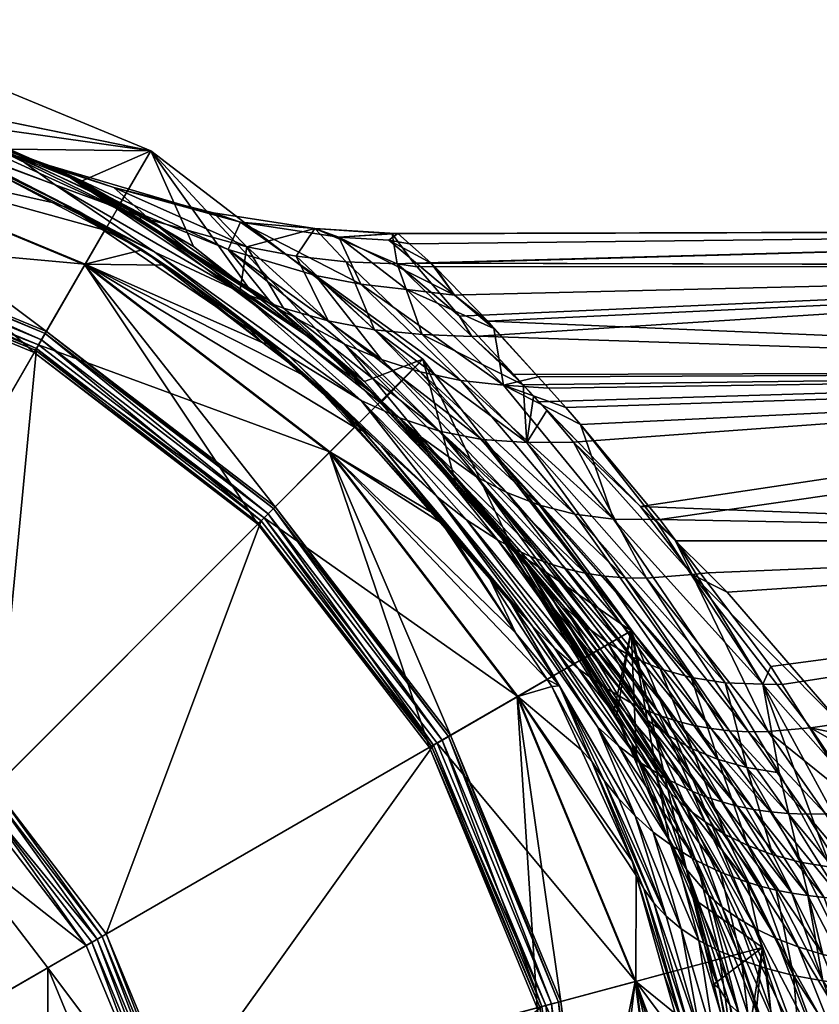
# Model space of a CAD drawing. Extents: x -0.029 to 0.097, y -0.216 to 0.03.
# Tile 325 of 360: x 0.013 to 0.031, y 0.007 to 0.029. Entities that reach past the tile are written whole.
import ezdxf

# ---------------------------------------------------------------- set-up
doc = ezdxf.new("R2010")
doc.units = 0
doc.layers.add('mesh', color=7, linetype='CONTINUOUS')

msp = doc.modelspace()

# ---------------------------------------------------------------- meshes
at = {"layer": 'mesh'}
mesh = msp.add_polyface(dxfattribs=at)
corners = [(0.008727, 0.014265, 0.265663), (0.004915, 0.015961, 0.265563), (0.008782, 0.014359, 0.265563), (0.00725, 0.024675, 0.254691), (0.013267, 0.022127, 0.255084), (0.007236, 0.024625, 0.255084), (0.013292, 0.022172, 0.254691), (0.018445, 0.018154, 0.255084), (0.007192, 0.02446, 0.25552), (0.013068, 0.021782, 0.255844), (0.007133, 0.02424, 0.255844), (0.013182, 0.02198, 0.25552), (0.018163, 0.017872, 0.255844), (0.018325, 0.018033, 0.25552), (0.012103, 0.011811, 0.265563), (0.007702, 0.026361, 0.17134), (0.014165, 0.023684, 0.17134), (0.013015, 0.021692, 0.17134), (0.007106, 0.024139, 0.17134), (0.018089, 0.017798, 0.17134), (0.014022, 0.024906, 0.114216), (0.01462, 0.02447, 0.115495), (0.01342, 0.025101, 0.114296), (0.015472, 0.024022, 0.116345), (0.013836, 0.025661, 0.080192), (0.014089, 0.025587, 0.078289), (0.014967, 0.025073, 0.077681), (0.013732, 0.025048, 0.111168), (0.015661, 0.023895, 0.113752), (0.015756, 0.023973, 0.107848), (0.010406, 0.026643, 0.105653), (0.013492, 0.025498, 0.102642), (0.011952, 0.025954, 0.108456), (0.011921, 0.025978, 0.11154), (0.011068, 0.026338, 0.111948), (0.0155, 0.024808, 0.086967), (0.011714, 0.026535, 0.085846), (0.015406, 0.024727, 0.080897), (0.015647, 0.024708, 0.102591), (0.012573, 0.026163, 0.097309), (0.01482, 0.025443, 0.097469), (0.007706, 0.026375, 0.1707), (0.014173, 0.023697, 0.1707), (0.000765, 0.000474, 0.0002), (0.015661, 0.026274, 0.0002), (0.008476, 0.02925, 0.0002), (0.021831, 0.02154, 0.0002), (0.007106, 0.024139, 0.1709), (0.013015, 0.021692, 0.1709), (0.007158, 0.024333, 0.1707), (0.013115, 0.021865, 0.1707), (0.007122, 0.024196, 0.170759), (0.013045, 0.021743, 0.170759), (0.018231, 0.01794, 0.1707), (0.018108, 0.017817, 0.1708)]
mesh.append_faces([[corners[k] for k in face] for face in [(0, 1, 2, 2), (3, 4, 5, 5), (6, 4, 3, 3), (6, 7, 4, 4), (8, 9, 10, 10), (11, 9, 8, 8), (11, 12, 9, 9), (5, 11, 8, 8), (4, 11, 5, 5), (4, 13, 11, 11), (9, 2, 10, 10), (9, 14, 2, 2), (12, 14, 9, 9), (15, 6, 3, 3), (16, 6, 15, 15), (17, 15, 18, 18), (17, 16, 15, 15), (19, 16, 17, 17), (20, 21, 22, 22), (20, 23, 21, 21), (24, 25, 26, 26), (27, 28, 20, 20), (29, 30, 31, 31), (27, 32, 29, 29), (20, 33, 27, 27), (22, 34, 20, 20), (35, 36, 37, 37), (38, 39, 40, 40), (41, 21, 42, 42), (41, 22, 21, 21), (21, 23, 42, 42), (43, 44, 45, 45), (43, 46, 44, 44), (17, 47, 48, 48), (18, 47, 17, 17), (49, 42, 50, 50), (49, 41, 42, 42), (50, 51, 49, 49), (50, 52, 51, 51), (53, 52, 50, 50), (52, 47, 51, 51), (52, 48, 47, 47), (54, 48, 52, 52)]])
mesh = msp.add_polyface(dxfattribs=at)
corners = [(0.011921, 0.025978, 0.11154), (0.010854, 0.026425, 0.111726), (0.010491, 0.026571, 0.11135), (0.011068, 0.026338, 0.111948), (0.008591, 0.027225, 0.108877), (0.009985, 0.026787, 0.108732), (0.006263, 0.027894, 0.104748), (0.009181, 0.027136, 0.10279), (0.010406, 0.026643, 0.105653), (0.009778, 0.027294, 0.085299), (0.008093, 0.027814, 0.084626), (0.00849, 0.027731, 0.083901), (0.01107, 0.026922, 0.080806), (0.012445, 0.026313, 0.079659), (0.014089, 0.025587, 0.078289), (0.013836, 0.025661, 0.080192), (0.011952, 0.025954, 0.108456), (0.013492, 0.025498, 0.102642), (0.012573, 0.026163, 0.097309), (0.015756, 0.023973, 0.107848), (0.013732, 0.025048, 0.111168), (0.014022, 0.024906, 0.114216), (0.009038, 0.027428, 0.091278), (0.013354, 0.025939, 0.092017), (0.008053, 0.027604, 0.096994), (0.007972, 0.027839, 0.084845), (0.00684, 0.028015, 0.09091), (0.011714, 0.026535, 0.085846), (0.015406, 0.024727, 0.080897), (0.0155, 0.024808, 0.086967), (0.01482, 0.025443, 0.097469), (0.015647, 0.024708, 0.102591), (0.015661, 0.026274, 0.0002), (0.008476, 0.02925, 0.0002), (0.007706, 0.026375, 0.1707), (0.01342, 0.025101, 0.114296), (0.007989, 0.027431, 0.10809), (0.006858, 0.027735, 0.1059)]
mesh.append_faces([[corners[k] for k in face] for face in [(0, 1, 2, 2), (0, 3, 1, 1), (4, 0, 2, 2), (4, 5, 0, 0), (6, 7, 8, 8), (9, 10, 11, 11), (12, 9, 11, 11), (13, 14, 15, 15), (16, 5, 8, 8), (16, 0, 5, 5), (17, 7, 18, 18), (17, 8, 7, 7), (19, 16, 8, 8), (20, 0, 16, 16), (21, 3, 0, 0), (18, 22, 23, 23), (18, 24, 22, 22), (7, 24, 18, 18), (9, 25, 10, 10), (9, 26, 25, 25), (27, 26, 9, 9), (15, 12, 13, 13), (15, 9, 12, 12), (28, 9, 15, 15), (28, 27, 9, 9), (23, 27, 29, 29), (22, 27, 23, 23), (22, 26, 27, 27), (30, 18, 23, 23), (31, 17, 18, 18), (13, 32, 14, 14), (13, 12, 32, 32), (33, 10, 25, 25), (32, 10, 33, 33), (32, 11, 10, 10), (12, 11, 32, 32), (34, 3, 35, 35), (34, 1, 3, 3), (2, 1, 34, 34), (34, 4, 2, 2), (36, 37, 8, 8), (36, 5, 4, 4), (8, 5, 36, 36), (34, 36, 4, 4)]])
mesh = msp.add_polyface(dxfattribs=at)
corners = [(0.017697, 0.024651, 0.09271), (0.017083, 0.024862, 0.097639), (0.01482, 0.025443, 0.097469), (0.0162, 0.023542, 0.11673), (0.015923, 0.023674, 0.116795), (0.015472, 0.024022, 0.116345), (0.018203, 0.021913, 0.119072), (0.01766, 0.022467, 0.116168), (0.018381, 0.021873, 0.119048), (0.013836, 0.025661, 0.080192), (0.016633, 0.024099, 0.07653), (0.017952, 0.023054, 0.075618), (0.014967, 0.025073, 0.077681), (0.019658, 0.020756, 0.118376), (0.014022, 0.024906, 0.114216), (0.015661, 0.023895, 0.113752), (0.018803, 0.021607, 0.112719), (0.013732, 0.025048, 0.111168), (0.015756, 0.023973, 0.107848), (0.015406, 0.024727, 0.080897), (0.018463, 0.02274, 0.082358), (0.0155, 0.024808, 0.086967), (0.018315, 0.022893, 0.075774), (0.019497, 0.021875, 0.076621), (0.020636, 0.020804, 0.077504), (0.017418, 0.024029, 0.0875), (0.013354, 0.025939, 0.092017), (0.01768, 0.023071, 0.107581), (0.015647, 0.024708, 0.102591), (0.017839, 0.024092, 0.10258), (0.018669, 0.022702, 0.107473), (0.019382, 0.024511, 0.097821), (0.019686, 0.022409, 0.107388), (0.0194, 0.023439, 0.087986), (0.013492, 0.025498, 0.102642), (0.020437, 0.020607, 0.112248), (0.014173, 0.023697, 0.1707), (0.019223, 0.021126, 0.12009), (0.015661, 0.026274, 0.0002), (0.014089, 0.025587, 0.078289), (0.020509, 0.021034, 0.073883), (0.021831, 0.02154, 0.0002)]
mesh.append_faces([[corners[k] for k in face] for face in [(0, 1, 2, 2), (3, 4, 5, 5), (6, 7, 8, 8), (9, 10, 11, 11), (9, 12, 10, 10), (7, 13, 8, 8), (14, 3, 5, 5), (14, 15, 3, 3), (3, 6, 4, 4), (3, 7, 6, 6), (15, 7, 3, 3), (15, 16, 7, 7), (17, 16, 15, 15), (17, 18, 16, 16), (19, 20, 21, 21), (22, 9, 11, 11), (23, 9, 22, 22), (23, 19, 9, 9), (24, 20, 19, 19), (25, 21, 20, 20), (26, 21, 25, 25), (27, 28, 29, 29), (29, 30, 27, 27), (31, 1, 0, 0), (29, 1, 31, 31), (29, 2, 1, 1), (28, 2, 29, 29), (32, 30, 29, 29), (0, 25, 33, 33), (0, 26, 25, 25), (2, 26, 0, 0), (27, 34, 28, 28), (27, 18, 34, 34), (35, 18, 27, 27), (35, 16, 18, 18), (36, 4, 6, 6), (36, 5, 4, 4), (6, 37, 36, 36), (38, 12, 39, 39), (38, 10, 12, 12), (11, 10, 38, 38), (38, 40, 11, 11), (41, 40, 38, 38)]])
mesh = msp.add_polyface(dxfattribs=at)
corners = [(0.022726, 0.023003, 0.08866), (0.022551, 0.022996, 0.088638), (0.023309, 0.022406, 0.08701), (0.022022, 0.023722, 0.09065), (0.021528, 0.024164, 0.093247), (0.02106, 0.024246, 0.093171), (0.022105, 0.023637, 0.090417), (0.021206, 0.024392, 0.096556), (0.019925, 0.024312, 0.093024), (0.021269, 0.024396, 0.094611), (0.019382, 0.024511, 0.097821), (0.021139, 0.024387, 0.098605), (0.021252, 0.023704, 0.102673), (0.02116, 0.024389, 0.097966), (0.022944, 0.022056, 0.107255), (0.022667, 0.022522, 0.106337), (0.023092, 0.022063, 0.10726), (0.021702, 0.023639, 0.102893), (0.020636, 0.020804, 0.077504), (0.015406, 0.024727, 0.080897), (0.019497, 0.021875, 0.076621), (0.021474, 0.02312, 0.088411), (0.023443, 0.022236, 0.086652), (0.020425, 0.023242, 0.088207), (0.0194, 0.023439, 0.087986), (0.022694, 0.021059, 0.083926), (0.017697, 0.024651, 0.09271), (0.017418, 0.024029, 0.0875), (0.020058, 0.021883, 0.083047), (0.020897, 0.021535, 0.083364), (0.018463, 0.02274, 0.082358), (0.020734, 0.022206, 0.107329), (0.020095, 0.023751, 0.102625), (0.021817, 0.022103, 0.107298), (0.018958, 0.023882, 0.102595), (0.019686, 0.022409, 0.107388), (0.023662, 0.020949, 0.084163), (0.017839, 0.024092, 0.10258), (0.022211, 0.019909, 0.111881), (0.018669, 0.022702, 0.107473), (0.021774, 0.021257, 0.083659), (0.018315, 0.022893, 0.075774), (0.020509, 0.021034, 0.073883), (0.021631, 0.023721, 0.10264), (0.017952, 0.023054, 0.075618)]
mesh.append_faces([[corners[k] for k in face] for face in [(0, 1, 2, 2), (3, 4, 5, 5), (1, 3, 5, 5), (1, 6, 3, 3), (0, 6, 1, 1), (7, 8, 9, 9), (7, 10, 8, 8), (10, 11, 12, 12), (10, 13, 11, 11), (7, 13, 10, 10), (14, 15, 16, 16), (12, 15, 14, 14), (12, 17, 15, 15), (18, 19, 20, 20), (1, 21, 22, 22), (1, 8, 21, 21), (5, 8, 1, 1), (5, 9, 8, 8), (4, 9, 5, 5), (23, 24, 25, 25), (26, 24, 23, 23), (27, 28, 29, 29), (27, 30, 28, 28), (31, 32, 33, 33), (31, 34, 32, 32), (35, 34, 31, 31), (21, 36, 22, 22), (21, 23, 36, 36), (8, 23, 21, 21), (8, 26, 23, 23), (10, 26, 8, 8), (33, 12, 14, 14), (32, 12, 33, 33), (32, 10, 12, 12), (34, 10, 32, 32), (34, 37, 10, 10), (35, 37, 34, 34), (38, 39, 35, 35), (24, 29, 40, 40), (24, 27, 29, 29), (20, 41, 42, 42), (12, 11, 43, 43), (43, 17, 12, 12), (41, 44, 42, 42)]])
mesh = msp.add_polyface(dxfattribs=at)
corners = [(0.023092, 0.022063, 0.10726), (0.047253, 0.021259, 0.112335), (0.023898, 0.021191, 0.109016), (0.022667, 0.022522, 0.106337), (0.048059, 0.023656, 0.106603), (0.048923, 0.024474, 0.100452), (0.021206, 0.024392, 0.096556), (0.021269, 0.024396, 0.094611), (0.02116, 0.024389, 0.097966), (0.021528, 0.024164, 0.093247), (0.022022, 0.023722, 0.09065), (0.026162, 0.017912, 0.080502), (0.023662, 0.020949, 0.084163), (0.022694, 0.021059, 0.083926), (0.023378, 0.01787, 0.073242), (0.022592, 0.018682, 0.072405), (0.023889, 0.017213, 0.071506), (0.023309, 0.022406, 0.08701), (0.022551, 0.022996, 0.088638), (0.023443, 0.022236, 0.086652), (0.022944, 0.022056, 0.107255), (0.024473, 0.02057, 0.110265), (0.024647, 0.020376, 0.110585), (0.024342, 0.020694, 0.110054), (0.025355, 0.019662, 0.111573), (0.025255, 0.019655, 0.111576), (0.026777, 0.018199, 0.11368), (0.027943, 0.016654, 0.115413), (0.020636, 0.020804, 0.077504), (0.024177, 0.016869, 0.074259), (0.024595, 0.016385, 0.074763), (0.025287, 0.018022, 0.080238), (0.021774, 0.021257, 0.083659), (0.025083, 0.020447, 0.083663), (0.024689, 0.020882, 0.084406), (0.025409, 0.020058, 0.083216), (0.027109, 0.017901, 0.080721), (0.020897, 0.021535, 0.083364), (0.023738, 0.018511, 0.079587), (0.024482, 0.018224, 0.079932), (0.024193, 0.019648, 0.111666), (0.026913, 0.016568, 0.115487), (0.023173, 0.019718, 0.111752), (0.026428, 0.016575, 0.115546), (0.020734, 0.022206, 0.107329), (0.025516, 0.016683, 0.115704), (0.022211, 0.019909, 0.111881), (0.025086, 0.016782, 0.115803), (0.024674, 0.016909, 0.115913), (0.021302, 0.020211, 0.112048), (0.023895, 0.01724, 0.116168), (0.023527, 0.01744, 0.116309), (0.026565, 0.01537, 0.0002), (0.021831, 0.02154, 0.0002), (0.021631, 0.023721, 0.10264), (0.021139, 0.024387, 0.098605), (0.021702, 0.023639, 0.102893), (0.024455, 0.02114, 0.084848), (0.027215, 0.017904, 0.080744), (0.027587, 0.017411, 0.080354), (0.024112, 0.02096, 0.10948), (0.021817, 0.022103, 0.107298)]
mesh.append_faces([[corners[k] for k in face] for face in [(0, 1, 2, 2), (3, 4, 0, 0), (5, 6, 7, 7), (5, 8, 6, 6), (5, 9, 10, 10), (11, 12, 13, 13), (14, 15, 16, 16), (17, 18, 19, 19), (20, 0, 2, 2), (21, 22, 23, 23), (24, 22, 21, 21), (25, 26, 27, 27), (28, 29, 30, 30), (13, 31, 11, 11), (13, 32, 31, 31), (12, 33, 34, 34), (12, 35, 33, 33), (11, 35, 12, 12), (11, 36, 35, 35), (37, 38, 39, 39), (40, 25, 41, 41), (22, 40, 23, 23), (22, 25, 40, 40), (24, 25, 22, 22), (24, 26, 25, 25), (42, 40, 43, 43), (42, 44, 40, 40), (45, 46, 42, 42), (47, 48, 46, 46), (49, 50, 51, 51), (32, 39, 31, 31), (52, 16, 53, 53), (5, 54, 55, 55), (4, 56, 54, 54), (12, 34, 57, 57), (36, 58, 35, 35), (59, 58, 36, 36), (17, 19, 57, 57), (21, 23, 60, 60), (23, 40, 60, 60), (40, 61, 60, 60), (19, 12, 57, 57), (60, 20, 2, 2), (61, 20, 60, 60)]])
mesh = msp.add_polyface(dxfattribs=at)
corners = [(0.045697, 0.006686, 0.123409), (0.034462, 0.00728, 0.121587), (0.046031, 0.012474, 0.121034), (0.046561, 0.017445, 0.117257), (0.028742, 0.016254, 0.115877), (0.028299, 0.016693, 0.115381), (0.031316, 0.01327, 0.118447), (0.031574, 0.012971, 0.118705), (0.031879, 0.012456, 0.119009), (0.026777, 0.018199, 0.11368), (0.047253, 0.021259, 0.112335), (0.027565, 0.017419, 0.114561), (0.023092, 0.022063, 0.10726), (0.048059, 0.023656, 0.106603), (0.021139, 0.024387, 0.098605), (0.02116, 0.024389, 0.097966), (0.048923, 0.024474, 0.100452), (0.022667, 0.022522, 0.106337), (0.021702, 0.023639, 0.102893), (0.022022, 0.023722, 0.09065), (0.022105, 0.023637, 0.090417), (0.049788, 0.023656, 0.094301), (0.021269, 0.024396, 0.094611), (0.021528, 0.024164, 0.093247), (0.023309, 0.022406, 0.08701), (0.050593, 0.021259, 0.088569), (0.022726, 0.023003, 0.08866), (0.024689, 0.020882, 0.084406), (0.025083, 0.020447, 0.083663), (0.051285, 0.017445, 0.083647), (0.029991, 0.014154, 0.077929), (0.031094, 0.012416, 0.077058), (0.02973, 0.014564, 0.078135), (0.027587, 0.017411, 0.080354), (0.033597, 0.00766, 0.075206), (0.051816, 0.012474, 0.07987), (0.033476, 0.008067, 0.07529), (0.03259, 0.009918, 0.075904), (0.032312, 0.010499, 0.076097), (0.030972, 0.011219, 0.119774), (0.031891, 0.011298, 0.119721), (0.033041, 0.00934, 0.120767), (0.03216, 0.009282, 0.12079), (0.046398, 0.012401, 0.120958), (0.045953, 0.006668, 0.123379), (0.046286, 0.012441, 0.121012), (0.045827, 0.006681, 0.12341), (0.046161, 0.012466, 0.121038), (0.033642, 0.009483, 0.120768), (0.021631, 0.023721, 0.10264), (0.027215, 0.017904, 0.080744), (0.025409, 0.020058, 0.083216), (0.024455, 0.02114, 0.084848), (0.046225, 0.00659, 0.123121), (0.046159, 0.006621, 0.12323), (0.046554, 0.012289, 0.120784)]
mesh.append_faces([[corners[k] for k in face] for face in [(0, 1, 2, 2), (3, 4, 5, 5), (3, 6, 4, 4), (3, 7, 6, 6), (2, 7, 3, 3), (2, 8, 7, 7), (3, 9, 10, 10), (5, 11, 3, 3), (12, 13, 10, 10), (14, 15, 16, 16), (17, 18, 13, 13), (19, 20, 21, 21), (16, 19, 21, 21), (22, 23, 16, 16), (21, 24, 25, 25), (20, 26, 21, 21), (27, 28, 25, 25), (29, 30, 31, 31), (29, 32, 30, 30), (29, 33, 32, 32), (34, 35, 36, 36), (35, 37, 36, 36), (35, 38, 37, 37), (31, 38, 35, 35), (39, 40, 41, 41), (42, 39, 41, 41), (43, 44, 45, 45), (45, 46, 47, 47), (44, 46, 45, 45), (47, 0, 2, 2), (46, 0, 47, 47), (2, 1, 48, 48), (48, 8, 2, 2), (13, 49, 16, 16), (50, 29, 25, 25), (25, 51, 50, 50), (24, 52, 25, 25), (50, 33, 29, 29), (40, 8, 48, 48), (41, 40, 48, 48), (53, 54, 55, 55), (55, 54, 43, 43), (54, 44, 43, 43)]])
mesh = msp.add_polyface(dxfattribs=at)
corners = [(0.018481, 0.01819, 0.254691), (0.018445, 0.018154, 0.255084), (0.013292, 0.022172, 0.254691), (0.018325, 0.018033, 0.25552), (0.018163, 0.017872, 0.255844), (0.013182, 0.02198, 0.25552), (0.013267, 0.022127, 0.255084), (0.014165, 0.023684, 0.17134), (0.019716, 0.019425, 0.17134), (0.018089, 0.017798, 0.17134), (0.020636, 0.020804, 0.077504), (0.019497, 0.021875, 0.076621), (0.023378, 0.01787, 0.073242), (0.018203, 0.021913, 0.119072), (0.018381, 0.021873, 0.119048), (0.019223, 0.021126, 0.12009), (0.020485, 0.019899, 0.121141), (0.019658, 0.020756, 0.118376), (0.020895, 0.019567, 0.11766), (0.01766, 0.022467, 0.116168), (0.018803, 0.021607, 0.112719), (0.023356, 0.016551, 0.122049), (0.021795, 0.019769, 0.078384), (0.018463, 0.02274, 0.082358), (0.020425, 0.023242, 0.088207), (0.022694, 0.021059, 0.083926), (0.023662, 0.020949, 0.084163), (0.0194, 0.023439, 0.087986), (0.021774, 0.021257, 0.083659), (0.020897, 0.021535, 0.083364), (0.020058, 0.021883, 0.083047), (0.023738, 0.018511, 0.079587), (0.023049, 0.018873, 0.079211), (0.024193, 0.019648, 0.111666), (0.020734, 0.022206, 0.107329), (0.021817, 0.022103, 0.107298), (0.023173, 0.019718, 0.111752), (0.019686, 0.022409, 0.107388), (0.022211, 0.019909, 0.111881), (0.01768, 0.023071, 0.107581), (0.021302, 0.020211, 0.112048), (0.020437, 0.020607, 0.112248), (0.018669, 0.022702, 0.107473), (0.023527, 0.01744, 0.116309), (0.024482, 0.018224, 0.079932), (0.022158, 0.018416, 0.116951), (0.013015, 0.021692, 0.17134), (0.013015, 0.021692, 0.1709), (0.020281, 0.019995, 0.121146), (0.022154, 0.017993, 0.123016), (0.020914, 0.020582, 0.073567), (0.022592, 0.018682, 0.072405), (0.020509, 0.021034, 0.073883), (0.014173, 0.023697, 0.1707), (0.019726, 0.019435, 0.1707), (0.021831, 0.02154, 0.0002), (0.013115, 0.021865, 0.1707), (0.018231, 0.01794, 0.1707), (0.018108, 0.017817, 0.1708), (0.013045, 0.021743, 0.170759), (0.018089, 0.017798, 0.1709)]
mesh.append_faces([[corners[k] for k in face] for face in [(0, 1, 2, 2), (3, 4, 5, 5), (1, 3, 6, 6), (7, 0, 2, 2), (8, 0, 7, 7), (9, 8, 7, 7), (10, 11, 12, 12), (13, 14, 15, 15), (14, 16, 15, 15), (14, 17, 16, 16), (18, 19, 20, 20), (18, 17, 19, 19), (21, 16, 17, 17), (22, 23, 10, 10), (24, 25, 26, 26), (27, 28, 25, 25), (29, 30, 31, 31), (30, 32, 31, 31), (30, 22, 32, 32), (30, 23, 22, 22), (33, 34, 35, 35), (36, 37, 34, 34), (38, 37, 36, 36), (39, 40, 41, 41), (39, 42, 40, 40), (40, 43, 41, 41), (38, 40, 42, 42), (28, 29, 44, 44), (45, 20, 41, 41), (45, 18, 20, 20), (46, 47, 9, 9), (16, 48, 15, 15), (49, 48, 16, 16), (11, 50, 51, 51), (52, 50, 11, 11), (53, 48, 54, 54), (53, 15, 48, 48), (55, 51, 50, 50), (55, 50, 52, 52), (56, 54, 57, 57), (56, 53, 54, 54), (57, 58, 59, 59), (58, 60, 47, 47)]])
mesh = msp.add_polyface(dxfattribs=at)
corners = [(0.047253, 0.021259, 0.112335), (0.025355, 0.019662, 0.111573), (0.024473, 0.02057, 0.110265), (0.026777, 0.018199, 0.11368), (0.046561, 0.017445, 0.117257), (0.027565, 0.017419, 0.114561), (0.049788, 0.023656, 0.094301), (0.022726, 0.023003, 0.08866), (0.023309, 0.022406, 0.08701), (0.050593, 0.021259, 0.088569), (0.025083, 0.020447, 0.083663), (0.025409, 0.020058, 0.083216), (0.03216, 0.009282, 0.12079), (0.031741, 0.009278, 0.120834), (0.030539, 0.011213, 0.119829), (0.030633, 0.013173, 0.118479), (0.031574, 0.012971, 0.118705), (0.031879, 0.012456, 0.119009), (0.031316, 0.01327, 0.118447), (0.027943, 0.016654, 0.115413), (0.028742, 0.016254, 0.115877), (0.029549, 0.014162, 0.077804), (0.029991, 0.014154, 0.077929), (0.02973, 0.014564, 0.078135), (0.031094, 0.012416, 0.077058), (0.031841, 0.009941, 0.075737), (0.032312, 0.010499, 0.076097), (0.03259, 0.009918, 0.075904), (0.031087, 0.010005, 0.075523), (0.029918, 0.012148, 0.076437), (0.02919, 0.012267, 0.076157), (0.029774, 0.010287, 0.074924), (0.030399, 0.010122, 0.075251), (0.03091, 0.008027, 0.074275), (0.029209, 0.010498, 0.074545), (0.028699, 0.010748, 0.074122), (0.030354, 0.008195, 0.073906), (0.030122, 0.011228, 0.119903), (0.031336, 0.00929, 0.120898), (0.028793, 0.013106, 0.118695), (0.031891, 0.011298, 0.119721), (0.029674, 0.013086, 0.118553), (0.030972, 0.011219, 0.119774), (0.029224, 0.013083, 0.118615), (0.030945, 0.009317, 0.120981), (0.029339, 0.01132, 0.120102), (0.029722, 0.011264, 0.119994), (0.030569, 0.00936, 0.121084), (0.030205, 0.009416, 0.121206), (0.028971, 0.011395, 0.120228), (0.030248, 0.00755, 0.122442), (0.029197, 0.009666, 0.121675), (0.02952, 0.00957, 0.121502), (0.024112, 0.02096, 0.10948), (0.023898, 0.021191, 0.109016), (0.024455, 0.02114, 0.084848), (0.024689, 0.020882, 0.084406)]
mesh.append_faces([[corners[k] for k in face] for face in [(0, 1, 2, 2), (0, 3, 1, 1), (4, 5, 3, 3), (6, 7, 8, 8), (9, 10, 11, 11), (12, 13, 14, 14), (15, 16, 17, 17), (15, 18, 16, 16), (19, 18, 15, 15), (19, 20, 18, 18), (21, 22, 23, 23), (21, 24, 22, 22), (25, 24, 21, 21), (25, 26, 24, 24), (27, 26, 25, 25), (21, 28, 25, 25), (21, 29, 28, 28), (30, 31, 32, 32), (31, 33, 32, 32), (31, 34, 33, 33), (34, 35, 36, 36), (37, 13, 38, 38), (37, 14, 13, 13), (39, 14, 37, 37), (40, 15, 17, 17), (41, 15, 40, 40), (41, 19, 15, 15), (42, 41, 40, 40), (43, 41, 42, 42), (44, 45, 46, 46), (44, 47, 45, 45), (38, 46, 37, 37), (38, 44, 46, 46), (47, 48, 49, 49), (14, 42, 12, 12), (14, 43, 42, 42), (39, 43, 14, 14), (50, 51, 52, 52), (29, 32, 28, 28), (29, 30, 32, 32), (0, 53, 54, 54), (0, 2, 53, 53), (9, 55, 56, 56)]])
mesh = msp.add_polyface(dxfattribs=at)
corners = [(0.018481, 0.01819, 0.254691), (0.022418, 0.012975, 0.255084), (0.018445, 0.018154, 0.255084), (0.022463, 0.013001, 0.254691), (0.024916, 0.006945, 0.255084), (0.018325, 0.018033, 0.25552), (0.022074, 0.012776, 0.255844), (0.018163, 0.017872, 0.255844), (0.022271, 0.01289, 0.25552), (0.024752, 0.006901, 0.25552), (0.014651, 0.008491, 0.265563), (0.019716, 0.019425, 0.17134), (0.023975, 0.013874, 0.17134), (0.021983, 0.012724, 0.17134), (0.018089, 0.017798, 0.17134), (0.023948, 0.015323, 0.124806), (0.022276, 0.017811, 0.123138), (0.022441, 0.017639, 0.122989), (0.019497, 0.021875, 0.076621), (0.022592, 0.018682, 0.072405), (0.023378, 0.01787, 0.073242), (0.023828, 0.016011, 0.121579), (0.023356, 0.016551, 0.122049), (0.020895, 0.019567, 0.11766), (0.019658, 0.020756, 0.118376), (0.020485, 0.019899, 0.121141), (0.022154, 0.017993, 0.123016), (0.020636, 0.020804, 0.077504), (0.024595, 0.016385, 0.074763), (0.021795, 0.019769, 0.078384), (0.024177, 0.016869, 0.074259), (0.020437, 0.020607, 0.112248), (0.022824, 0.017897, 0.116617), (0.022158, 0.018416, 0.116951), (0.023527, 0.01744, 0.116309), (0.024277, 0.017063, 0.116035), (0.023895, 0.01724, 0.116168), (0.021302, 0.020211, 0.112048), (0.024674, 0.016909, 0.115913), (0.022211, 0.019909, 0.111881), (0.024316, 0.015484, 0.121116), (0.024658, 0.014268, 0.125513), (0.023988, 0.013882, 0.1707), (0.019726, 0.019435, 0.1707), (0.021831, 0.02154, 0.0002), (0.023889, 0.017213, 0.071506), (0.018089, 0.017798, 0.1709), (0.021983, 0.012724, 0.1709), (0.013015, 0.021692, 0.1709), (0.020281, 0.019995, 0.121146), (0.018231, 0.01794, 0.1707), (0.022156, 0.012824, 0.1707), (0.022034, 0.012753, 0.170759), (0.018108, 0.017817, 0.1708)]
mesh.append_faces([[corners[k] for k in face] for face in [(0, 1, 2, 2), (3, 1, 0, 0), (3, 4, 1, 1), (5, 6, 7, 7), (8, 6, 5, 5), (2, 8, 5, 5), (1, 8, 2, 2), (1, 9, 8, 8), (6, 10, 7, 7), (11, 3, 0, 0), (12, 3, 11, 11), (13, 11, 14, 14), (13, 12, 11, 11), (15, 16, 17, 17), (18, 19, 20, 20), (21, 22, 23, 23), (22, 24, 23, 23), (17, 25, 22, 22), (17, 26, 25, 25), (16, 26, 17, 17), (27, 28, 29, 29), (20, 30, 27, 27), (31, 32, 33, 33), (31, 34, 32, 32), (35, 36, 37, 37), (38, 37, 39, 39), (38, 35, 37, 37), (40, 23, 33, 33), (40, 21, 23, 23), (41, 42, 43, 43), (43, 16, 15, 15), (26, 16, 43, 43), (44, 45, 19, 19), (13, 46, 47, 47), (14, 46, 13, 13), (14, 48, 46, 46), (43, 49, 26, 26), (50, 42, 51, 51), (50, 43, 42, 42), (51, 52, 50, 50), (52, 53, 50, 50), (52, 46, 53, 53), (52, 47, 46, 46)]])
mesh = msp.add_polyface(dxfattribs=at)
corners = [(0.009251, 0.008959, 0.2672), (0.011158, 0.006474, 0.3518), (0.009251, 0.008959, 0.3518), (0.011158, 0.006474, 0.2672), (0.012356, 0.00358, 0.3518), (0.012356, 0.00358, 0.2672), (0.009251, 0.008031, 0.36596), (0.011158, 0.005567, 0.365636), (0.009251, 0.005263, 0.379878), (0.006765, 0.007105, 0.380372), (0.011158, 0.002862, 0.379235), (0.008519, 0.013905, 0.2658), (0.008593, 0.014032, 0.265784), (0.011731, 0.01144, 0.2658), (0.014445, 0.008372, 0.265738), (0.012025, 0.011734, 0.265663), (0.014556, 0.008436, 0.265663), (0.012103, 0.011811, 0.265563), (0.014651, 0.008491, 0.265563), (0.008782, 0.014359, 0.265563), (0.008727, 0.014265, 0.265663), (0.013323, 0.007724, 0.2658), (0.015745, 0.004488, 0.2658), (0.014771, 0.004227, 0.2658), (0.011018, 0.010727, 0.2658), (0.014196, 0.008228, 0.2658), (0.008015, 0.013032, 0.2658), (0.018163, 0.017872, 0.255844), (0.009957, 0.009666, 0.2672), (0.007265, 0.011731, 0.2672), (0.012023, 0.006974, 0.2672), (0.013321, 0.003838, 0.2672), (0.006765, 0.010866, 0.2672), (0.026565, 0.01537, 0.0002), (0.021831, 0.02154, 0.0002), (0.000765, 0.000474, 0.0002), (0.011836, 0.011544, 0.265784), (0.014324, 0.008302, 0.265784), (0.008664, 0.014154, 0.265738)]
mesh.append_faces([[corners[k] for k in face] for face in [(0, 1, 2, 2), (3, 1, 0, 0), (3, 4, 1, 1), (5, 4, 3, 3), (1, 6, 2, 2), (1, 7, 6, 6), (4, 7, 1, 1), (6, 8, 9, 9), (7, 8, 6, 6), (7, 10, 8, 8), (11, 12, 13, 13), (14, 15, 16, 16), (16, 17, 18, 18), (15, 17, 16, 16), (15, 19, 17, 17), (20, 19, 15, 15), (21, 22, 23, 23), (24, 25, 21, 21), (24, 13, 25, 25), (26, 13, 24, 24), (26, 11, 13, 13), (27, 18, 17, 17), (26, 28, 29, 29), (24, 28, 26, 26), (24, 30, 28, 28), (21, 30, 24, 24), (21, 31, 30, 30), (23, 31, 21, 21), (3, 31, 5, 5), (3, 30, 31, 31), (0, 30, 3, 3), (0, 28, 30, 30), (32, 28, 0, 0), (32, 29, 28, 28), (33, 34, 35, 35), (25, 36, 37, 37), (13, 36, 25, 25), (13, 12, 36, 36), (37, 36, 14, 14), (12, 38, 36, 36), (36, 15, 14, 14), (36, 20, 15, 15), (38, 20, 36, 36)]])
mesh = msp.add_polyface(dxfattribs=at)
corners = [(0.028299, 0.016693, 0.115381), (0.028742, 0.016254, 0.115877), (0.027943, 0.016654, 0.115413), (0.022441, 0.017639, 0.122989), (0.023356, 0.016551, 0.122049), (0.023948, 0.015323, 0.124806), (0.023378, 0.01787, 0.073242), (0.023889, 0.017213, 0.071506), (0.025436, 0.014718, 0.070429), (0.027565, 0.017419, 0.114561), (0.026777, 0.018199, 0.11368), (0.023828, 0.016011, 0.121579), (0.024938, 0.014128, 0.123492), (0.021795, 0.019769, 0.078384), (0.025037, 0.015923, 0.075255), (0.025511, 0.015494, 0.075729), (0.024595, 0.016385, 0.074763), (0.026581, 0.012812, 0.070975), (0.024177, 0.016869, 0.074259), (0.026162, 0.017912, 0.080502), (0.025287, 0.018022, 0.080238), (0.028695, 0.014195, 0.077579), (0.029549, 0.014162, 0.077804), (0.027109, 0.017901, 0.080721), (0.027587, 0.017411, 0.080354), (0.024482, 0.018224, 0.079932), (0.027224, 0.014508, 0.076969), (0.027922, 0.014312, 0.077299), (0.023738, 0.018511, 0.079587), (0.026595, 0.014776, 0.076593), (0.023049, 0.018873, 0.079211), (0.026027, 0.015108, 0.076177), (0.027461, 0.01169, 0.072642), (0.026937, 0.013335, 0.074559), (0.026913, 0.016568, 0.115487), (0.025255, 0.019655, 0.111576), (0.026428, 0.016575, 0.115546), (0.024193, 0.019648, 0.111666), (0.028381, 0.013154, 0.11879), (0.025516, 0.016683, 0.115704), (0.025963, 0.016614, 0.115618), (0.027986, 0.013225, 0.1189), (0.025086, 0.016782, 0.115803), (0.023173, 0.019718, 0.111752), (0.022211, 0.019909, 0.111881), (0.027609, 0.01332, 0.119025), (0.024674, 0.016909, 0.115913), (0.022158, 0.018416, 0.116951), (0.024826, 0.014982, 0.120668), (0.024316, 0.015484, 0.121116), (0.025367, 0.014514, 0.120241), (0.022824, 0.017897, 0.116617), (0.025946, 0.014093, 0.119842), (0.023527, 0.01744, 0.116309), (0.023895, 0.01724, 0.116168), (0.02657, 0.01373, 0.119481), (0.024277, 0.017063, 0.116035), (0.026901, 0.013574, 0.119317), (0.027247, 0.013437, 0.119165), (0.019726, 0.019435, 0.1707), (0.024658, 0.014268, 0.125513), (0.026565, 0.01537, 0.0002)]
mesh.append_faces([[corners[k] for k in face] for face in [(0, 1, 2, 2), (3, 4, 5, 5), (6, 7, 8, 8), (2, 9, 0, 0), (2, 10, 9, 9), (11, 12, 4, 4), (13, 14, 15, 15), (13, 16, 14, 14), (6, 17, 18, 18), (8, 17, 6, 6), (19, 20, 21, 21), (22, 23, 19, 19), (22, 24, 23, 23), (25, 26, 27, 27), (25, 28, 26, 26), (28, 29, 26, 26), (28, 30, 29, 29), (30, 31, 29, 29), (32, 16, 18, 18), (33, 15, 14, 14), (30, 15, 31, 31), (30, 13, 15, 15), (34, 35, 2, 2), (36, 37, 34, 34), (38, 39, 40, 40), (41, 42, 39, 39), (40, 43, 36, 36), (39, 43, 40, 40), (42, 44, 39, 39), (45, 46, 42, 42), (47, 48, 49, 49), (47, 50, 48, 48), (51, 50, 47, 47), (51, 52, 50, 50), (53, 52, 51, 51), (54, 55, 53, 53), (56, 57, 54, 54), (58, 56, 46, 46), (58, 57, 56, 56), (20, 27, 21, 21), (20, 25, 27, 27), (59, 5, 60, 60), (61, 8, 7, 7)]])
mesh = msp.add_polyface(dxfattribs=at)
corners = [(0.025963, 0.016614, 0.115618), (0.028793, 0.013106, 0.118695), (0.028381, 0.013154, 0.11879), (0.027829, 0.01135, 0.073164), (0.02824, 0.011034, 0.073659), (0.026937, 0.013335, 0.074559), (0.026581, 0.012812, 0.070975), (0.026688, 0.012347, 0.069558), (0.027454, 0.010522, 0.069143), (0.026162, 0.017912, 0.080502), (0.028695, 0.014195, 0.077579), (0.029549, 0.014162, 0.077804), (0.02973, 0.014564, 0.078135), (0.027587, 0.017411, 0.080354), (0.029918, 0.012148, 0.076437), (0.027922, 0.014312, 0.077299), (0.028534, 0.012451, 0.075824), (0.02919, 0.012267, 0.076157), (0.027224, 0.014508, 0.076969), (0.027945, 0.012695, 0.075443), (0.029209, 0.010498, 0.074545), (0.026595, 0.014776, 0.076593), (0.027414, 0.012992, 0.075019), (0.028699, 0.010748, 0.074122), (0.026027, 0.015108, 0.076177), (0.025037, 0.015923, 0.075255), (0.026913, 0.016568, 0.115487), (0.027943, 0.016654, 0.115413), (0.029674, 0.013086, 0.118553), (0.029224, 0.013083, 0.118615), (0.026428, 0.016575, 0.115546), (0.027986, 0.013225, 0.1189), (0.025516, 0.016683, 0.115704), (0.029722, 0.011264, 0.119994), (0.029339, 0.01132, 0.120102), (0.030122, 0.011228, 0.119903), (0.027609, 0.01332, 0.119025), (0.028971, 0.011395, 0.120228), (0.027247, 0.013437, 0.119165), (0.028618, 0.011489, 0.120369), (0.02859, 0.009893, 0.122065), (0.026789, 0.012372, 0.121498), (0.027349, 0.012023, 0.121074), (0.028034, 0.010162, 0.122509), (0.026273, 0.012765, 0.121959), (0.025946, 0.014093, 0.119842), (0.027957, 0.011726, 0.120695), (0.02657, 0.01373, 0.119481), (0.02828, 0.011599, 0.120525), (0.026901, 0.013574, 0.119317), (0.026565, 0.01537, 0.0002), (0.027968, 0.009292, 0.068665), (0.027431, 0.010574, 0.069039), (0.029541, 0.008185, 0.0002)]
mesh.append_faces([[corners[k] for k in face] for face in [(0, 1, 2, 2), (3, 4, 5, 5), (6, 7, 8, 8), (9, 10, 11, 11), (12, 13, 11, 11), (10, 14, 11, 11), (15, 16, 17, 17), (15, 18, 16, 16), (16, 19, 20, 20), (18, 19, 16, 16), (18, 21, 19, 19), (19, 22, 23, 23), (21, 22, 19, 19), (21, 24, 22, 22), (5, 25, 3, 3), (22, 4, 23, 23), (22, 5, 4, 4), (24, 5, 22, 22), (26, 27, 28, 28), (29, 26, 28, 28), (30, 26, 29, 29), (2, 31, 32, 32), (33, 31, 2, 2), (33, 34, 31, 31), (35, 2, 1, 1), (35, 33, 2, 2), (34, 36, 31, 31), (34, 37, 36, 36), (1, 30, 29, 29), (0, 30, 1, 1), (37, 38, 36, 36), (37, 39, 38, 38), (40, 41, 42, 42), (43, 44, 41, 41), (45, 46, 42, 42), (47, 48, 46, 46), (49, 48, 47, 47), (39, 49, 38, 38), (39, 48, 49, 49), (10, 17, 14, 14), (10, 15, 17, 17), (50, 51, 52, 52), (53, 51, 50, 50)]])
mesh = msp.add_polyface(dxfattribs=at)
corners = [(0.023975, 0.013874, 0.17134), (0.024966, 0.006959, 0.254691), (0.022463, 0.013001, 0.254691), (0.024431, 0.006815, 0.17134), (0.021983, 0.012724, 0.17134), (0.024938, 0.014128, 0.123492), (0.02628, 0.011561, 0.124668), (0.025952, 0.011973, 0.125268), (0.026583, 0.010147, 0.127434), (0.025424, 0.012671, 0.126278), (0.025666, 0.012404, 0.125884), (0.024764, 0.014109, 0.12562), (0.024658, 0.014268, 0.125513), (0.023948, 0.015323, 0.124806), (0.023356, 0.016551, 0.122049), (0.026581, 0.012812, 0.070975), (0.026231, 0.013437, 0.069876), (0.026688, 0.012347, 0.069558), (0.026167, 0.01354, 0.069921), (0.026789, 0.012372, 0.121498), (0.026273, 0.012765, 0.121959), (0.024826, 0.014982, 0.120668), (0.026651, 0.011171, 0.124085), (0.023828, 0.016011, 0.121579), (0.027073, 0.009194, 0.12623), (0.025436, 0.014718, 0.070429), (0.027133, 0.01205, 0.072099), (0.024177, 0.016869, 0.074259), (0.027461, 0.01169, 0.072642), (0.027829, 0.01135, 0.073164), (0.024595, 0.016385, 0.074763), (0.025037, 0.015923, 0.075255), (0.026027, 0.015108, 0.076177), (0.025511, 0.015494, 0.075729), (0.026937, 0.013335, 0.074559), (0.027986, 0.013225, 0.1189), (0.027609, 0.01332, 0.119025), (0.025086, 0.016782, 0.115803), (0.027247, 0.013437, 0.119165), (0.024674, 0.016909, 0.115913), (0.025367, 0.014514, 0.120241), (0.027349, 0.012023, 0.121074), (0.025946, 0.014093, 0.119842), (0.02657, 0.01373, 0.119481), (0.027957, 0.011726, 0.120695), (0.025795, 0.013193, 0.12245), (0.027526, 0.010467, 0.122998), (0.024316, 0.015484, 0.121116), (0.023527, 0.01744, 0.116309), (0.023895, 0.01724, 0.116168), (0.026901, 0.013574, 0.119317), (0.027065, 0.010804, 0.123526), (0.023988, 0.013882, 0.1707), (0.026565, 0.01537, 0.0002), (0.027431, 0.010574, 0.069039)]
mesh.append_faces([[corners[k] for k in face] for face in [(0, 1, 2, 2), (3, 0, 4, 4), (5, 6, 7, 7), (8, 9, 10, 10), (10, 5, 7, 7), (11, 10, 9, 9), (11, 5, 10, 10), (12, 5, 11, 11), (13, 5, 12, 12), (13, 14, 5, 5), (15, 16, 17, 17), (18, 16, 15, 15), (19, 20, 21, 21), (22, 5, 23, 23), (22, 6, 5, 5), (24, 10, 7, 7), (25, 18, 15, 15), (26, 27, 15, 15), (28, 27, 26, 26), (29, 30, 28, 28), (29, 31, 30, 30), (32, 33, 34, 34), (35, 36, 37, 37), (36, 38, 39, 39), (40, 19, 21, 21), (40, 41, 19, 19), (42, 41, 40, 40), (43, 44, 42, 42), (45, 20, 46, 46), (47, 20, 45, 45), (47, 21, 20, 20), (48, 43, 42, 42), (49, 50, 43, 43), (45, 23, 47, 47), (45, 22, 23, 23), (51, 22, 45, 45), (52, 9, 8, 8), (52, 11, 9, 9), (12, 11, 52, 52), (53, 16, 18, 18), (53, 17, 16, 16), (53, 54, 17, 17), (18, 25, 53, 53)]])
mesh = msp.add_polyface(dxfattribs=at)
corners = [(0.015745, 0.004488, 0.2658), (0.015888, 0.004526, 0.265784), (0.016274, 0.000474, 0.2658), (0.014324, 0.008302, 0.265784), (0.014196, 0.008228, 0.2658), (0.016023, 0.004563, 0.265738), (0.016421, 0.000474, 0.265784), (0.014445, 0.008372, 0.265738), (0.016147, 0.004596, 0.265663), (0.016562, 0.000474, 0.265738), (0.014556, 0.008436, 0.265663), (0.016252, 0.004624, 0.265563), (0.016689, 0.000474, 0.265663), (0.014651, 0.008491, 0.265563), (0.024966, 0.006959, 0.254691), (0.024916, 0.006945, 0.255084), (0.022463, 0.013001, 0.254691), (0.022271, 0.01289, 0.25552), (0.024532, 0.006842, 0.255844), (0.022074, 0.012776, 0.255844), (0.024752, 0.006901, 0.25552), (0.02537, 0.000474, 0.255844), (0.025598, 0.000474, 0.25552), (0.022418, 0.012975, 0.255084), (0.014771, 0.004227, 0.2658), (0.013323, 0.007724, 0.2658), (0.016799, 0.000474, 0.265563), (0.026652, 0.007411, 0.17134), (0.023975, 0.013874, 0.17134), (0.024431, 0.006815, 0.17134), (0.000765, 0.000474, 0.0002), (0.029541, 0.008185, 0.0002), (0.026565, 0.01537, 0.0002), (0.030556, 0.000474, 0.0002), (0.024431, 0.006815, 0.1709), (0.025265, 0.000474, 0.17134), (0.021983, 0.012724, 0.1709), (0.021983, 0.012724, 0.17134), (0.025265, 0.000474, 0.1709), (0.022156, 0.012824, 0.1707), (0.026667, 0.007414, 0.1707), (0.024624, 0.006867, 0.1707), (0.023988, 0.013882, 0.1707), (0.025465, 0.000474, 0.1707), (0.025365, 0.000474, 0.170727), (0.022034, 0.012753, 0.170759), (0.024487, 0.00683, 0.170759)]
mesh.append_faces([[corners[k] for k in face] for face in [(0, 1, 2, 2), (0, 3, 1, 1), (4, 3, 0, 0), (1, 5, 6, 6), (1, 7, 5, 5), (3, 7, 1, 1), (5, 8, 9, 9), (5, 10, 8, 8), (7, 10, 5, 5), (8, 11, 12, 12), (8, 13, 11, 11), (10, 13, 8, 8), (14, 15, 16, 16), (17, 18, 19, 19), (20, 18, 17, 17), (20, 21, 18, 18), (22, 21, 20, 20), (15, 20, 23, 23), (15, 22, 20, 20), (24, 0, 2, 2), (25, 4, 0, 0), (19, 11, 13, 13), (18, 11, 19, 19), (18, 26, 11, 11), (21, 26, 18, 18), (27, 14, 28, 28), (29, 27, 28, 28), (30, 31, 32, 32), (30, 33, 31, 31), (29, 34, 35, 35), (29, 36, 34, 34), (37, 36, 29, 29), (35, 34, 38, 38), (39, 40, 41, 41), (39, 42, 40, 40), (43, 44, 41, 41), (41, 45, 39, 39), (41, 46, 45, 45), (44, 46, 41, 41), (46, 36, 45, 45), (46, 34, 36, 36), (44, 34, 46, 46), (44, 38, 34, 34)]])
mesh = msp.add_polyface(dxfattribs=at)
corners = [(0.024966, 0.006959, 0.254691), (0.025768, 0.000474, 0.255084), (0.024916, 0.006945, 0.255084), (0.02582, 0.000474, 0.254691), (0.025598, 0.000474, 0.25552), (0.026652, 0.007411, 0.17134), (0.027566, 0.000474, 0.17134), (0.025265, 0.000474, 0.17134), (0.024431, 0.006815, 0.17134), (0.027716, 0.006483, 0.127648), (0.027557, 0.006684, 0.128405), (0.027304, 0.007584, 0.128153), (0.027454, 0.010522, 0.069143), (0.027431, 0.010574, 0.069039), (0.027968, 0.009292, 0.068665), (0.026688, 0.012347, 0.069558), (0.027698, 0.008607, 0.124953), (0.027356, 0.008891, 0.125579), (0.026651, 0.011171, 0.124085), (0.028149, 0.006107, 0.126246), (0.027073, 0.009194, 0.12623), (0.027896, 0.006288, 0.126933), (0.026851, 0.009517, 0.126904), (0.026675, 0.009819, 0.127526), (0.02628, 0.011561, 0.124668), (0.025952, 0.011973, 0.125268), (0.025666, 0.012404, 0.125884), (0.026583, 0.010147, 0.127434), (0.028314, 0.009371, 0.071458), (0.027133, 0.01205, 0.072099), (0.027828, 0.009946, 0.070303), (0.027461, 0.01169, 0.072642), (0.026581, 0.012812, 0.070975), (0.027526, 0.010467, 0.122998), (0.026273, 0.012765, 0.121959), (0.028034, 0.010162, 0.122509), (0.025795, 0.013193, 0.12245), (0.027065, 0.010804, 0.123526), (0.028098, 0.008345, 0.124359), (0.023988, 0.013882, 0.1707), (0.026667, 0.007414, 0.1707), (0.027769, 0.00593, 0.128616), (0.028156, 0.00339, 0.128885), (0.028314, 0.000474, 0.129092), (0.02758, 0.000474, 0.1707), (0.028245, 0.002311, 0.129092), (0.024624, 0.006867, 0.1707), (0.025465, 0.000474, 0.1707)]
mesh.append_faces([[corners[k] for k in face] for face in [(0, 1, 2, 2), (3, 1, 0, 0), (1, 4, 2, 2), (5, 3, 0, 0), (6, 3, 5, 5), (7, 5, 8, 8), (7, 6, 5, 5), (9, 10, 11, 11), (12, 13, 14, 14), (12, 15, 13, 13), (16, 17, 18, 18), (19, 17, 16, 16), (19, 20, 17, 17), (21, 22, 20, 20), (9, 22, 21, 21), (9, 23, 22, 22), (11, 23, 9, 9), (17, 24, 18, 18), (17, 25, 24, 24), (20, 25, 17, 17), (22, 26, 20, 20), (22, 27, 26, 26), (23, 27, 22, 22), (28, 29, 30, 30), (31, 29, 28, 28), (30, 32, 12, 12), (29, 32, 30, 30), (33, 34, 35, 35), (36, 33, 37, 37), (38, 37, 33, 33), (37, 16, 18, 18), (38, 16, 37, 37), (23, 39, 27, 27), (23, 40, 39, 39), (40, 10, 41, 41), (40, 11, 10, 10), (23, 11, 40, 40), (42, 10, 9, 9), (40, 41, 42, 42), (40, 43, 44, 44), (42, 45, 40, 40), (46, 44, 47, 47), (46, 40, 44, 44)]])
mesh = msp.add_polyface(dxfattribs=at)
corners = [(0.028557, 0.007251, 0.068703), (0.028801, 0.006878, 0.069923), (0.027828, 0.009946, 0.070303), (0.028314, 0.007861, 0.068429), (0.028437, 0.007351, 0.068345), (0.028626, 0.009101, 0.072008), (0.027461, 0.01169, 0.072642), (0.028314, 0.009371, 0.071458), (0.027829, 0.01135, 0.073164), (0.028986, 0.008846, 0.072534), (0.029003, 0.006698, 0.070513), (0.02919, 0.012267, 0.076157), (0.028534, 0.012451, 0.075824), (0.029774, 0.010287, 0.074924), (0.029209, 0.010498, 0.074545), (0.027945, 0.012695, 0.075443), (0.028699, 0.010748, 0.074122), (0.029393, 0.008608, 0.073029), (0.02824, 0.011034, 0.073659), (0.029849, 0.00839, 0.073488), (0.02926, 0.006523, 0.071085), (0.029569, 0.006355, 0.071634), (0.029931, 0.006196, 0.072156), (0.030344, 0.006045, 0.072645), (0.027968, 0.009292, 0.068665), (0.027454, 0.010522, 0.069143), (0.030569, 0.00936, 0.121084), (0.028971, 0.011395, 0.120228), (0.029339, 0.01132, 0.120102), (0.027957, 0.011726, 0.120695), (0.02828, 0.011599, 0.120525), (0.02952, 0.00957, 0.121502), (0.030205, 0.009416, 0.121206), (0.028618, 0.011489, 0.120369), (0.029856, 0.009487, 0.121345), (0.028555, 0.008106, 0.123804), (0.028869, 0.005785, 0.124972), (0.028098, 0.008345, 0.124359), (0.029067, 0.007893, 0.123294), (0.029329, 0.005646, 0.124398), (0.029631, 0.007707, 0.122838), (0.029849, 0.005523, 0.123876), (0.029197, 0.009666, 0.121675), (0.027349, 0.012023, 0.121074), (0.02859, 0.009893, 0.122065), (0.028034, 0.010162, 0.122509), (0.026789, 0.012372, 0.121498), (0.027526, 0.010467, 0.122998), (0.028475, 0.005939, 0.12559), (0.027698, 0.008607, 0.124953), (0.029541, 0.008185, 0.0002)]
mesh.append_faces([[corners[k] for k in face] for face in [(0, 1, 2, 2), (3, 4, 0, 0), (5, 6, 7, 7), (5, 8, 6, 6), (9, 8, 5, 5), (10, 2, 1, 1), (7, 2, 10, 10), (11, 12, 13, 13), (12, 14, 13, 13), (15, 16, 14, 14), (17, 8, 9, 9), (17, 18, 8, 8), (19, 18, 17, 17), (20, 7, 10, 10), (21, 7, 20, 20), (21, 5, 7, 7), (22, 9, 5, 5), (23, 17, 9, 9), (0, 24, 3, 3), (0, 25, 24, 24), (2, 25, 0, 0), (16, 18, 19, 19), (26, 27, 28, 28), (29, 30, 31, 31), (32, 33, 27, 27), (32, 34, 33, 33), (35, 36, 37, 37), (38, 39, 35, 35), (40, 41, 38, 38), (42, 29, 31, 31), (42, 43, 29, 29), (44, 43, 42, 42), (45, 46, 44, 44), (34, 30, 33, 33), (34, 31, 30, 30), (40, 44, 42, 42), (38, 44, 40, 40), (38, 45, 44, 44), (35, 45, 38, 38), (35, 47, 45, 45), (37, 47, 35, 35), (37, 48, 49, 49), (50, 3, 24, 24), (4, 3, 50, 50)]])
mesh = msp.add_polyface(dxfattribs=at)
corners = [(0.029849, 0.005523, 0.123876), (0.029805, 0.003023, 0.124787), (0.029329, 0.005646, 0.124398), (0.031841, 0.009941, 0.075737), (0.031087, 0.010005, 0.075523), (0.032176, 0.007781, 0.07485), (0.03091, 0.008027, 0.074275), (0.031517, 0.007888, 0.074591), (0.030399, 0.010122, 0.075251), (0.031878, 0.005657, 0.07386), (0.03248, 0.005552, 0.074162), (0.030354, 0.008195, 0.073906), (0.029209, 0.010498, 0.074545), (0.030234, 0.003431, 0.071491), (0.029569, 0.006355, 0.071634), (0.02926, 0.006523, 0.071085), (0.030604, 0.003373, 0.072001), (0.029931, 0.006196, 0.072156), (0.031027, 0.003316, 0.072479), (0.030344, 0.006045, 0.072645), (0.031503, 0.003258, 0.072918), (0.030808, 0.005904, 0.073097), (0.032027, 0.003199, 0.073312), (0.03132, 0.005774, 0.073504), (0.028986, 0.008846, 0.072534), (0.029393, 0.008608, 0.073029), (0.029849, 0.00839, 0.073488), (0.028699, 0.010748, 0.074122), (0.03319, 0.007269, 0.121606), (0.031741, 0.009278, 0.120834), (0.03216, 0.009282, 0.12079), (0.032783, 0.007271, 0.121637), (0.031336, 0.00929, 0.120898), (0.032386, 0.007284, 0.121691), (0.031627, 0.007336, 0.121862), (0.030945, 0.009317, 0.120981), (0.030569, 0.00936, 0.121084), (0.030913, 0.007426, 0.122114), (0.030205, 0.009416, 0.121206), (0.029856, 0.009487, 0.121345), (0.030248, 0.00755, 0.122442), (0.029631, 0.007707, 0.122838), (0.030426, 0.005416, 0.123412), (0.033209, 0.005158, 0.122291), (0.032452, 0.005197, 0.122448), (0.031732, 0.005253, 0.122691), (0.031055, 0.005326, 0.123015), (0.02952, 0.00957, 0.121502), (0.029197, 0.009666, 0.121675), (0.030556, 0.000474, 0.0002), (0.029116, 0.003812, 0.067882), (0.029541, 0.008185, 0.0002)]
mesh.append_faces([[corners[k] for k in face] for face in [(0, 1, 2, 2), (3, 4, 5, 5), (6, 7, 8, 8), (7, 9, 10, 10), (6, 9, 7, 7), (6, 11, 9, 9), (12, 11, 6, 6), (13, 14, 15, 15), (16, 17, 14, 14), (18, 19, 17, 17), (20, 21, 19, 19), (22, 23, 21, 21), (19, 24, 17, 17), (21, 25, 19, 19), (21, 26, 25, 25), (23, 26, 21, 21), (11, 23, 9, 9), (11, 26, 23, 23), (27, 26, 11, 11), (28, 29, 30, 30), (31, 32, 29, 29), (33, 32, 31, 31), (33, 34, 32, 32), (34, 35, 32, 32), (34, 36, 35, 35), (37, 36, 34, 34), (37, 38, 36, 36), (37, 39, 38, 38), (37, 40, 39, 39), (41, 42, 0, 0), (40, 42, 41, 41), (43, 34, 33, 33), (44, 37, 34, 34), (45, 37, 44, 44), (45, 40, 37, 37), (46, 40, 45, 45), (46, 42, 40, 40), (40, 47, 39, 39), (41, 48, 40, 40), (5, 7, 10, 10), (4, 7, 5, 5), (4, 8, 7, 7), (49, 50, 51, 51)]])
mesh = msp.add_polyface(dxfattribs=at)
corners = [(0.029031, 0.00489, 0.06794), (0.028557, 0.007251, 0.068703), (0.028437, 0.007351, 0.068345), (0.02918, 0.003803, 0.067989), (0.029116, 0.003812, 0.067882), (0.029329, 0.005646, 0.124398), (0.029342, 0.003064, 0.125373), (0.028869, 0.005785, 0.124972), (0.029805, 0.003023, 0.124787), (0.027698, 0.008607, 0.124953), (0.028475, 0.005939, 0.12559), (0.028149, 0.006107, 0.126246), (0.028631, 0.003169, 0.126682), (0.028949, 0.003112, 0.126007), (0.028392, 0.003233, 0.12739), (0.027896, 0.006288, 0.126933), (0.028233, 0.003307, 0.128126), (0.027716, 0.006483, 0.127648), (0.027073, 0.009194, 0.12623), (0.029003, 0.006698, 0.070513), (0.028801, 0.006878, 0.069923), (0.02966, 0.003548, 0.07039), (0.029456, 0.003608, 0.06981), (0.029309, 0.003671, 0.069214), (0.029217, 0.003736, 0.068607), (0.02926, 0.006523, 0.071085), (0.029919, 0.003489, 0.070952), (0.029931, 0.006196, 0.072156), (0.028626, 0.009101, 0.072008), (0.029569, 0.006355, 0.071634), (0.028555, 0.008106, 0.123804), (0.029067, 0.007893, 0.123294), (0.029849, 0.005523, 0.123876), (0.028098, 0.008345, 0.124359), (0.029541, 0.008185, 0.0002), (0.030556, 0.000474, 0.0002), (0.029378, 0.000474, 0.067705), (0.028809, 0.000474, 0.126883), (0.028423, 0.000474, 0.128333), (0.028156, 0.00339, 0.128885), (0.029429, 0.000475, 0.068176), (0.029493, 0.000477, 0.068768), (0.029771, 0.000475, 0.069919), (0.029553, 0.000479, 0.069322), (0.027769, 0.00593, 0.128616), (0.027557, 0.006684, 0.128405), (0.029517, 0.000477, 0.125569), (0.026667, 0.007414, 0.1707), (0.028245, 0.002311, 0.129092), (0.028314, 0.000474, 0.129092)]
mesh.append_faces([[corners[k] for k in face] for face in [(0, 1, 2, 2), (0, 3, 1, 1), (4, 3, 0, 0), (5, 6, 7, 7), (5, 8, 6, 6), (9, 10, 11, 11), (12, 10, 13, 13), (12, 11, 10, 10), (14, 11, 12, 12), (14, 15, 11, 11), (16, 15, 14, 14), (16, 17, 15, 15), (15, 18, 11, 11), (19, 20, 21, 21), (20, 22, 21, 21), (20, 23, 22, 22), (1, 23, 20, 20), (1, 24, 23, 23), (3, 24, 1, 1), (25, 19, 26, 26), (27, 28, 29, 29), (30, 5, 7, 7), (31, 32, 5, 5), (7, 10, 33, 33), (7, 13, 10, 10), (6, 13, 7, 7), (34, 0, 2, 2), (34, 4, 0, 0), (35, 36, 4, 4), (13, 37, 12, 12), (38, 16, 14, 14), (38, 39, 16, 16), (4, 40, 3, 3), (36, 40, 4, 4), (40, 41, 24, 24), (41, 23, 24, 24), (23, 42, 22, 22), (43, 42, 23, 23), (39, 17, 16, 16), (44, 45, 39, 39), (3, 40, 24, 24), (6, 46, 13, 13), (47, 48, 49, 49)]])

doc.saveas('drawing.dxf')
